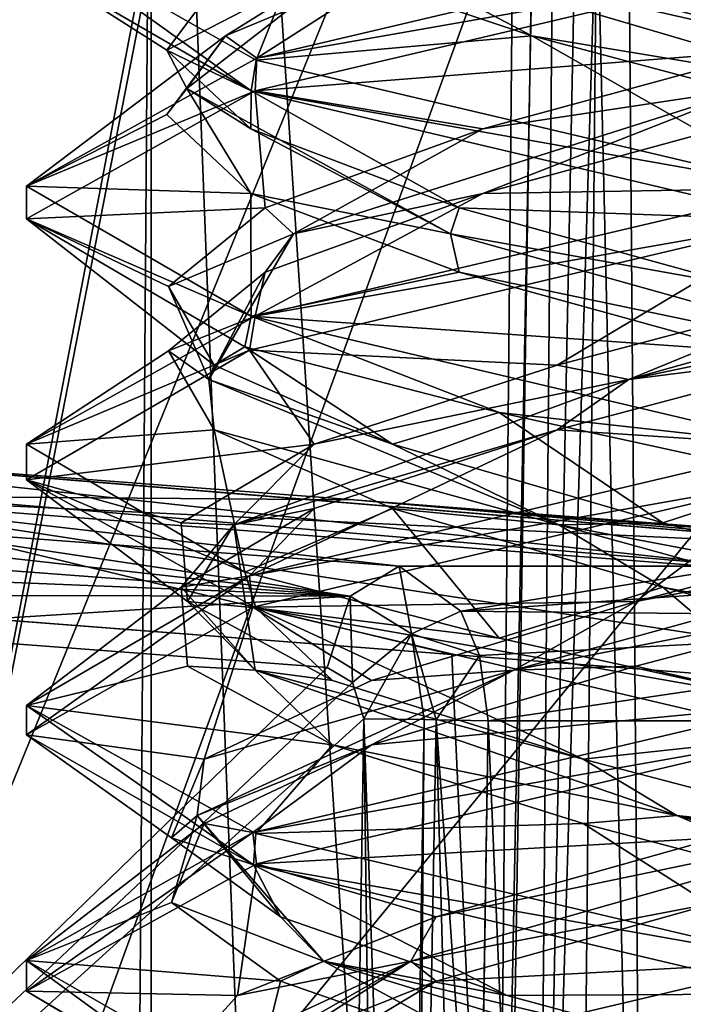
# Model space of a CAD drawing. Header units: millimetres. Extents: x -18.9 to 18.9, y -8.8 to 39.
# Tile 297 of 332: x 8.4 to 9.7, y 28.4 to 30.3. Entities that reach past the tile are written whole.
import ezdxf

# ---------------------------------------------------------------- set-up
doc = ezdxf.new("R2010")
doc.units = ezdxf.units.MM
doc.header["$LTSCALE"] = 41.718519
for name, color, linetype in [('15', 7, 'CONTINUOUS'), ('170', 7, 'CONTINUOUS'), ('172', 7, 'CONTINUOUS'), ('177', 7, 'CONTINUOUS'), ('1853', 7, 'CONTINUOUS'), ('1895', 7, 'CONTINUOUS'), ('1896', 7, 'CONTINUOUS'), ('1897', 7, 'CONTINUOUS'), ('1898', 7, 'CONTINUOUS'), ('1899', 7, 'CONTINUOUS'), ('1900', 7, 'CONTINUOUS'), ('1901', 7, 'CONTINUOUS'), ('1902', 7, 'CONTINUOUS'), ('1903', 7, 'CONTINUOUS'), ('1916', 7, 'CONTINUOUS'), ('1917', 7, 'CONTINUOUS'), ('1918', 7, 'CONTINUOUS'), ('193', 7, 'CONTINUOUS'), ('194', 7, 'CONTINUOUS'), ('295', 7, 'CONTINUOUS'), ('296', 7, 'CONTINUOUS'), ('297', 7, 'CONTINUOUS'), ('298', 7, 'CONTINUOUS'), ('303', 7, 'CONTINUOUS'), ('323', 7, 'CONTINUOUS'), ('338', 7, 'CONTINUOUS'), ('47', 7, 'CONTINUOUS'), ('7', 7, 'CONTINUOUS'), ('8', 7, 'CONTINUOUS')]:
    doc.layers.add(name, color=color, linetype=linetype)

msp = doc.modelspace()

# ---------------------------------------------------------------- linework, layer by layer
at = {"layer": '15', "color": 7, "linetype": 'Continuous'}
for points in [[(9.3355, 27.7834, 14.6836), (10.7441, -3.5, 13.6867), (9.3538, 28.967, 14.672), (9.3355, 27.7834, 14.6836)], [(9.3538, 28.967, 14.672), (10.7441, -3.5, 13.6867), (10.0229, 28.967, 14.2233), (9.3538, 28.967, 14.672)]]:
    msp.add_3dface(points, dxfattribs=at)
at = {"layer": '170', "color": 7, "linetype": 'Continuous'}
for points in [[(7.8612, 29.49, 10.7112), (9.0934, 29.3951, 11.8202), (8.001, 29.4035, 10.5486), (7.8612, 29.49, 10.7112)], [(9.2835, 29.0956, 11.5834), (8.0516, 29.1905, 10.4742), (8.001, 29.4035, 10.5486), (9.2835, 29.0956, 11.5834)], [(10.7699, 28.9806, 12.9218), (9.2835, 29.0956, 11.5834), (8.001, 29.4035, 10.5486), (10.7699, 28.9806, 12.9218)], [(10.7195, 29.1934, 12.996), (10.7699, 28.9806, 12.9218), (8.001, 29.4035, 10.5486), (10.7195, 29.1934, 12.996)], [(9.0934, 29.3951, 11.8202), (10.5801, 29.2801, 13.1584), (8.001, 29.4035, 10.5486), (9.0934, 29.3951, 11.8202)], [(10.5801, 29.2801, 13.1584), (10.7195, 29.1934, 12.996), (8.001, 29.4035, 10.5486), (10.5801, 29.2801, 13.1584)]]:
    msp.add_3dface(points, dxfattribs=at)
at = {"layer": '172', "color": 7, "linetype": 'Continuous'}
for points in [[(9.8487, 29.2665, 14.0004), (9.1814, 29.2665, 14.4468), (9.3007, 29.1792, 14.6015), (9.8487, 29.2665, 14.0004)], [(10.5696, 29.2665, 13.4644), (9.8487, 29.2665, 14.0004), (9.3007, 29.1792, 14.6015), (10.5696, 29.2665, 13.4644)], [(10.6978, 29.1654, 13.6277), (10.5696, 29.2665, 13.4644), (9.3007, 29.1792, 14.6015), (10.6978, 29.1654, 13.6277)], [(9.3372, 29.0934, 14.6494), (10.6978, 29.1654, 13.6277), (9.3007, 29.1792, 14.6015), (9.3372, 29.0934, 14.6494)], [(9.3538, 28.967, 14.672), (10.6978, 29.1654, 13.6277), (9.3372, 29.0934, 14.6494), (9.3538, 28.967, 14.672)], [(9.3538, 28.967, 14.672), (10.0229, 28.967, 14.2233), (10.6978, 29.1654, 13.6277), (9.3538, 28.967, 14.672)]]:
    msp.add_3dface(points, dxfattribs=at)
at = {"layer": '177', "color": 7, "linetype": 'Continuous'}
for points in [[(8.7, 34.207, -7.8476), (8.7, 26.207, -7.5683), (9.3422, 24.4, -7.4034), (8.7, 34.207, -7.8476)], [(9.4979, 34.207, -7.7125), (8.7, 34.207, -7.8476), (9.3422, 24.4, -7.4034), (9.4979, 34.207, -7.7125)], [(10.3829, 24.4, -6.6473), (9.4979, 34.207, -7.7125), (9.3422, 24.4, -7.4034), (10.3829, 24.4, -6.6473)], [(10.2068, 34.207, -7.322), (9.4979, 34.207, -7.7125), (10.3829, 24.4, -6.6473), (10.2068, 34.207, -7.322)]]:
    msp.add_3dface(points, dxfattribs=at)
at = {"layer": '1853', "color": 7, "linetype": 'Continuous'}
for points in [[(8.894, 30.1887, 7.2995), (8.4587, 30.4411, 8.3732), (8.4586, 30.5007, 8.3597), (8.894, 30.1887, 7.2995)], [(8.9042, 30.2481, 7.2894), (8.894, 30.1887, 7.2995), (8.4586, 30.5007, 8.3597), (8.9042, 30.2481, 7.2894)], [(9.9586, 30.4375, 9.8562), (9.9586, 30.5, 9.8562), (8.905, 30.2521, 9.4239), (9.9586, 30.4375, 9.8562)], [(8.9021, 30.1887, 9.421), (9.9586, 30.4375, 9.8562), (8.905, 30.2521, 9.4239), (8.9021, 30.1887, 9.421)], [(8.4587, 30.0036, 8.3732), (8.9021, 30.1887, 9.421), (8.905, 30.2521, 9.4239), (8.4587, 30.0036, 8.3732)], [(9.9586, 30, 6.8562), (8.894, 30.1887, 7.2995), (8.9042, 30.2481, 7.2894), (9.9586, 30, 6.8562)], [(8.4587, 29.9406, 8.371), (8.9021, 30.1887, 9.421), (8.4587, 30.0036, 8.3732), (8.4587, 29.9406, 8.371)], [(9.9586, 29.9375, 6.8562), (8.894, 30.1887, 7.2995), (9.9586, 30, 6.8562), (9.9586, 29.9375, 6.8562)], [(8.894, 29.7512, 7.2995), (8.4587, 29.9406, 8.371), (8.4587, 30.0036, 8.3732), (8.894, 29.7512, 7.2995)], [(9.9586, 29.9375, 9.8562), (9.9586, 30, 9.8562), (8.9021, 29.7512, 9.421), (9.9586, 29.9375, 9.8562)], [(8.8821, 29.6923, 7.3116), (8.4587, 29.9406, 8.371), (8.894, 29.7512, 7.2995), (8.8821, 29.6923, 7.3116)], [(8.8912, 29.6855, 9.4102), (9.9586, 29.9375, 9.8562), (8.9021, 29.7512, 9.421), (8.8912, 29.6855, 9.4102)], [(8.4587, 29.5031, 8.371), (8.8912, 29.6855, 9.4102), (8.9021, 29.7512, 9.421), (8.4587, 29.5031, 8.371)], [(9.3756, 29.5646, 6.9742), (8.8821, 29.6923, 7.3116), (8.894, 29.7512, 7.2995), (9.3756, 29.5646, 6.9742)], [(9.9586, 29.5, 6.8562), (9.3756, 29.5646, 6.9742), (8.894, 29.7512, 7.2995), (9.9586, 29.5, 6.8562)], [(8.4587, 29.4343, 8.3413), (8.8912, 29.6855, 9.4102), (8.4587, 29.5031, 8.371), (8.4587, 29.4343, 8.3413)], [(9.9586, 29.4375, 6.8562), (9.3756, 29.5646, 6.9742), (9.9586, 29.5, 6.8562), (9.9586, 29.4375, 6.8562)], [(8.8821, 29.2548, 7.3116), (8.4587, 29.4343, 8.3413), (8.4587, 29.5031, 8.371), (8.8821, 29.2548, 7.3116)], [(9.9586, 29.4375, 9.8562), (9.9586, 29.5, 9.8562), (8.8912, 29.248, 9.4102), (9.9586, 29.4375, 9.8562)], [(8.9036, 29.1858, 7.29), (8.4587, 29.4343, 8.3413), (8.8821, 29.2548, 7.3116), (8.9036, 29.1858, 7.29)], [(8.8975, 29.1874, 9.4165), (9.9586, 29.4375, 9.8562), (8.8912, 29.248, 9.4102), (8.8975, 29.1874, 9.4165)], [(9.3756, 29.1271, 6.9742), (8.9036, 29.1858, 7.29), (8.8821, 29.2548, 7.3116), (9.3756, 29.1271, 6.9742)], [(8.4586, 28.9395, 8.3659), (8.8975, 29.1874, 9.4165), (8.8912, 29.248, 9.4102), (8.4586, 28.9395, 8.3659)], [(8.4587, 28.9968, 8.3413), (8.4586, 28.9395, 8.3659), (8.8912, 29.248, 9.4102), (8.4587, 28.9968, 8.3413)], [(9.9586, 28.9375, 6.8562), (8.9036, 29.1858, 7.29), (9.9586, 29, 6.8562), (9.9586, 28.9375, 6.8562)], [(9.9586, 29, 6.8562), (8.9036, 29.1858, 7.29), (9.3756, 29.1271, 6.9742), (9.9586, 29, 6.8562)], [(8.8987, 28.6873, 7.2948), (8.4586, 28.9395, 8.3659), (8.4587, 28.9968, 8.3413), (8.8987, 28.6873, 7.2948)], [(8.9036, 28.7483, 7.29), (8.8987, 28.6873, 7.2948), (8.4587, 28.9968, 8.3413), (8.9036, 28.7483, 7.29)], [(9.9586, 28.9375, 9.8562), (9.9586, 29, 9.8562), (8.8975, 28.7499, 9.4165), (9.9586, 28.9375, 9.8562)], [(8.9045, 28.6895, 9.4234), (9.9586, 28.9375, 9.8562), (8.8975, 28.7499, 9.4165), (8.9045, 28.6895, 9.4234)], [(8.4586, 28.502, 8.3659), (8.4588, 28.4423, 8.3791), (8.8975, 28.7499, 9.4165), (8.4586, 28.502, 8.3659)], [(8.4588, 28.4423, 8.3791), (8.9045, 28.6895, 9.4234), (8.8975, 28.7499, 9.4165), (8.4588, 28.4423, 8.3791)], [(9.9586, 28.5, 6.8562), (8.8987, 28.6873, 7.2948), (8.9036, 28.7483, 7.29), (9.9586, 28.5, 6.8562)], [(9.9586, 28.4375, 6.8562), (8.8987, 28.6873, 7.2948), (9.9586, 28.5, 6.8562), (9.9586, 28.4375, 6.8562)], [(8.8847, 28.1915, 7.309), (8.4588, 28.4423, 8.3791), (8.4586, 28.502, 8.3659), (8.8847, 28.1915, 7.309)], [(8.8987, 28.2498, 7.2948), (8.8847, 28.1915, 7.309), (8.4586, 28.502, 8.3659), (8.8987, 28.2498, 7.2948)], [(9.9586, 28.4375, 9.8562), (9.9586, 28.5, 9.8562), (8.9045, 28.252, 9.4234), (9.9586, 28.4375, 9.8562)], [(8.8968, 28.1872, 9.4158), (9.9586, 28.4375, 9.8562), (8.9045, 28.252, 9.4234), (8.8968, 28.1872, 9.4158)]]:
    msp.add_3dface(points, dxfattribs=at)
at = {"layer": '1895', "color": 7, "linetype": 'Continuous'}
for points in [[(8.9042, 30.2481, 7.2894), (8.4586, 30.5007, 8.3597), (8.9833, 30.4479, 7.6078), (8.9042, 30.2481, 7.2894)], [(9.439, 30.2951, 7.2421), (8.9042, 30.2481, 7.2894), (8.9833, 30.4479, 7.6078), (9.439, 30.2951, 7.2421)], [(9.9586, 30, 6.8562), (8.9042, 30.2481, 7.2894), (9.439, 30.2951, 7.2421), (9.9586, 30, 6.8562)], [(10.0122, 30.1424, 7.128), (9.9586, 30, 6.8562), (9.439, 30.2951, 7.2421), (10.0122, 30.1424, 7.128)], [(9.6404, 29.0729, 9.5437), (9.9586, 29, 9.8562), (10.2247, 29.2257, 9.5565), (9.6404, 29.0729, 9.5437)], [(9.128, 28.9201, 9.2626), (9.9586, 29, 9.8562), (9.6404, 29.0729, 9.5437), (9.128, 28.9201, 9.2626)], [(8.8975, 28.7499, 9.4165), (9.9586, 29, 9.8562), (9.128, 28.9201, 9.2626), (8.8975, 28.7499, 9.4165)], [(8.8034, 28.7674, 8.7767), (8.8975, 28.7499, 9.4165), (9.128, 28.9201, 9.2626), (8.8034, 28.7674, 8.7767)], [(8.4586, 28.502, 8.3659), (8.8975, 28.7499, 9.4165), (8.8034, 28.7674, 8.7767), (8.4586, 28.502, 8.3659)], [(8.7397, 28.6146, 8.1958), (8.4586, 28.502, 8.3659), (8.8034, 28.7674, 8.7767), (8.7397, 28.6146, 8.1958)], [(8.9515, 28.4618, 7.6511), (8.4586, 28.502, 8.3659), (8.7397, 28.6146, 8.1958), (8.9515, 28.4618, 7.6511)], [(8.8987, 28.2498, 7.2948), (8.4586, 28.502, 8.3659), (8.9515, 28.4618, 7.6511), (8.8987, 28.2498, 7.2948)], [(9.3909, 28.309, 7.2658), (8.8987, 28.2498, 7.2948), (8.9515, 28.4618, 7.6511), (9.3909, 28.309, 7.2658)]]:
    msp.add_3dface(points, dxfattribs=at)
at = {"layer": '1896', "color": 7, "linetype": 'Continuous'}
for points in [[(9.439, 30.2951, 7.2421), (8.9833, 30.4479, 7.6078), (9.098, 30.4752, 7.5296), (9.439, 30.2951, 7.2421)], [(10.0546, 30.1931, 7.1668), (9.439, 30.2951, 7.2421), (9.098, 30.4752, 7.5296), (10.0546, 30.1931, 7.1668)], [(10.0546, 30.1931, 7.1668), (9.098, 30.4752, 7.5296), (10.0122, 30.2674, 7.128), (10.0546, 30.1931, 7.1668)], [(10.0122, 30.2674, 7.128), (9.098, 30.4752, 7.5296), (9.439, 30.4201, 7.2421), (10.0122, 30.2674, 7.128)], [(10.0122, 30.1424, 7.128), (9.439, 30.2951, 7.2421), (10.0546, 30.1931, 7.1668), (10.0122, 30.1424, 7.128)], [(9.6404, 29.1979, 9.5437), (10.4263, 29.347, 9.454), (10.2247, 29.3507, 9.5565), (9.6404, 29.1979, 9.5437)], [(9.404, 29.0649, 9.4128), (10.2247, 29.2257, 9.5565), (10.4263, 29.347, 9.454), (9.404, 29.0649, 9.4128)], [(9.404, 29.0649, 9.4128), (10.4263, 29.347, 9.454), (9.6404, 29.1979, 9.5437), (9.404, 29.0649, 9.4128)], [(9.6404, 29.0729, 9.5437), (10.2247, 29.2257, 9.5565), (9.404, 29.0649, 9.4128), (9.6404, 29.0729, 9.5437)], [(9.128, 29.0451, 9.2626), (9.404, 29.0649, 9.4128), (9.6404, 29.1979, 9.5437), (9.128, 29.0451, 9.2626)], [(8.7894, 28.7829, 8.5949), (9.128, 28.9201, 9.2626), (9.404, 29.0649, 9.4128), (8.7894, 28.7829, 8.5949)], [(8.7894, 28.7829, 8.5949), (9.404, 29.0649, 9.4128), (8.8034, 28.8924, 8.7767), (8.7894, 28.7829, 8.5949)], [(8.8034, 28.8924, 8.7767), (9.404, 29.0649, 9.4128), (9.128, 29.0451, 9.2626), (8.8034, 28.8924, 8.7767)], [(9.128, 28.9201, 9.2626), (9.6404, 29.0729, 9.5437), (9.404, 29.0649, 9.4128), (9.128, 28.9201, 9.2626)], [(8.8034, 28.7674, 8.7767), (9.128, 28.9201, 9.2626), (8.7894, 28.7829, 8.5949), (8.8034, 28.7674, 8.7767)], [(8.7397, 28.7396, 8.1958), (8.7894, 28.7829, 8.5949), (8.8034, 28.8924, 8.7767), (8.7397, 28.7396, 8.1958)], [(8.7397, 28.6146, 8.1958), (8.8034, 28.7674, 8.7767), (8.7894, 28.7829, 8.5949), (8.7397, 28.6146, 8.1958)], [(9.0343, 28.5008, 7.6016), (8.7397, 28.6146, 8.1958), (8.7894, 28.7829, 8.5949), (9.0343, 28.5008, 7.6016)], [(8.9515, 28.5868, 7.6511), (8.7894, 28.7829, 8.5949), (8.7397, 28.7396, 8.1958), (8.9515, 28.5868, 7.6511)], [(9.0343, 28.5008, 7.6016), (8.7894, 28.7829, 8.5949), (8.9515, 28.5868, 7.6511), (9.0343, 28.5008, 7.6016)], [(8.9515, 28.4618, 7.6511), (8.7397, 28.6146, 8.1958), (9.0343, 28.5008, 7.6016), (8.9515, 28.4618, 7.6511)], [(9.3909, 28.434, 7.2658), (9.0343, 28.5008, 7.6016), (8.9515, 28.5868, 7.6511), (9.3909, 28.434, 7.2658)], [(9.3909, 28.309, 7.2658), (8.9515, 28.4618, 7.6511), (9.0343, 28.5008, 7.6016), (9.3909, 28.309, 7.2658)], [(9.9586, 28.2188, 7.163), (9.3909, 28.309, 7.2658), (9.0343, 28.5008, 7.6016), (9.9586, 28.2188, 7.163)], [(9.9586, 28.2188, 7.163), (9.0343, 28.5008, 7.6016), (9.9586, 28.2812, 7.1269), (9.9586, 28.2188, 7.163)], [(9.9586, 28.2812, 7.1269), (9.0343, 28.5008, 7.6016), (9.3909, 28.434, 7.2658), (9.9586, 28.2812, 7.1269)]]:
    msp.add_3dface(points, dxfattribs=at)
at = {"layer": '1897', "color": 7, "linetype": 'Continuous'}
for points in [[(9.9586, 30.4375, 6.8562), (10.0122, 30.2674, 7.128), (9.439, 30.4201, 7.2421), (9.9586, 30.4375, 6.8562)], [(9.9586, 29.4375, 9.8562), (8.8975, 29.1874, 9.4165), (9.6404, 29.1979, 9.5437), (9.9586, 29.4375, 9.8562)], [(9.9586, 29.4375, 9.8562), (9.6404, 29.1979, 9.5437), (10.2247, 29.3507, 9.5565), (9.9586, 29.4375, 9.8562)], [(8.8975, 29.1874, 9.4165), (9.128, 29.0451, 9.2626), (9.6404, 29.1979, 9.5437), (8.8975, 29.1874, 9.4165)], [(8.8975, 29.1874, 9.4165), (8.4586, 28.9395, 8.3659), (8.8034, 28.8924, 8.7767), (8.8975, 29.1874, 9.4165)], [(8.8975, 29.1874, 9.4165), (8.8034, 28.8924, 8.7767), (9.128, 29.0451, 9.2626), (8.8975, 29.1874, 9.4165)], [(8.4586, 28.9395, 8.3659), (8.8987, 28.6873, 7.2948), (8.7397, 28.7396, 8.1958), (8.4586, 28.9395, 8.3659)], [(8.4586, 28.9395, 8.3659), (8.7397, 28.7396, 8.1958), (8.8034, 28.8924, 8.7767), (8.4586, 28.9395, 8.3659)], [(8.8987, 28.6873, 7.2948), (8.9515, 28.5868, 7.6511), (8.7397, 28.7396, 8.1958), (8.8987, 28.6873, 7.2948)], [(8.8987, 28.6873, 7.2948), (9.9586, 28.4375, 6.8562), (9.3909, 28.434, 7.2658), (8.8987, 28.6873, 7.2948)], [(8.8987, 28.6873, 7.2948), (9.3909, 28.434, 7.2658), (8.9515, 28.5868, 7.6511), (8.8987, 28.6873, 7.2948)], [(9.9586, 28.4375, 6.8562), (9.9586, 28.2812, 7.1269), (9.3909, 28.434, 7.2658), (9.9586, 28.4375, 6.8562)]]:
    msp.add_3dface(points, dxfattribs=at)
at = {"layer": '1898', "color": 7, "linetype": 'Continuous'}
for points in [[(9.4881, 29.5312, 9.492), (9.9586, 29.5, 9.8562), (10.0657, 29.684, 9.5809), (9.4881, 29.5312, 9.492)], [(8.8912, 29.248, 9.4102), (9.9586, 29.5, 9.8562), (9.4881, 29.5312, 9.492), (8.8912, 29.248, 9.4102)], [(9.0168, 29.3785, 9.1465), (8.8912, 29.248, 9.4102), (9.4881, 29.5312, 9.492), (9.0168, 29.3785, 9.1465)], [(8.7584, 29.2257, 8.6223), (8.8912, 29.248, 9.4102), (9.0168, 29.3785, 9.1465), (8.7584, 29.2257, 8.6223)], [(8.4587, 28.9968, 8.3413), (8.8912, 29.248, 9.4102), (8.7584, 29.2257, 8.6223), (8.4587, 28.9968, 8.3413)], [(8.7711, 29.0729, 8.0381), (8.4587, 28.9968, 8.3413), (8.7584, 29.2257, 8.6223), (8.7711, 29.0729, 8.0381)], [(9.0522, 28.9201, 7.5257), (8.4587, 28.9968, 8.3413), (8.7711, 29.0729, 8.0381), (9.0522, 28.9201, 7.5257)], [(8.9036, 28.7483, 7.29), (8.4587, 28.9968, 8.3413), (9.0522, 28.9201, 7.5257), (8.9036, 28.7483, 7.29)], [(9.5381, 28.7674, 7.201), (8.9036, 28.7483, 7.29), (9.0522, 28.9201, 7.5257), (9.5381, 28.7674, 7.201)], [(9.9586, 28.5, 6.8562), (8.9036, 28.7483, 7.29), (9.5381, 28.7674, 7.201), (9.9586, 28.5, 6.8562)], [(10.119, 28.6146, 7.1374), (9.9586, 28.5, 6.8562), (9.5381, 28.7674, 7.201), (10.119, 28.6146, 7.1374)]]:
    msp.add_3dface(points, dxfattribs=at)
at = {"layer": '1899', "color": 7, "linetype": 'Continuous'}
for points in [[(9.6266, 29.629, 9.5024), (10.6191, 29.8368, 9.3931), (10.6364, 29.9111, 9.3383), (9.6266, 29.629, 9.5024)], [(9.6266, 29.629, 9.5024), (10.6364, 29.9111, 9.3383), (10.0657, 29.809, 9.5809), (9.6266, 29.629, 9.5024)], [(10.0657, 29.684, 9.5809), (10.6191, 29.8368, 9.3931), (9.6266, 29.629, 9.5024), (10.0657, 29.684, 9.5809)], [(9.4881, 29.6562, 9.492), (9.6266, 29.629, 9.5024), (10.0657, 29.809, 9.5809), (9.4881, 29.6562, 9.492)], [(9.4881, 29.5312, 9.492), (10.0657, 29.684, 9.5809), (9.6266, 29.629, 9.5024), (9.4881, 29.5312, 9.492)], [(9.0168, 29.5035, 9.1465), (9.6266, 29.629, 9.5024), (9.4881, 29.6562, 9.492), (9.0168, 29.5035, 9.1465)], [(8.8608, 29.347, 8.824), (9.4881, 29.5312, 9.492), (9.6266, 29.629, 9.5024), (8.8608, 29.347, 8.824)], [(8.8608, 29.347, 8.824), (9.6266, 29.629, 9.5024), (9.0168, 29.5035, 9.1465), (8.8608, 29.347, 8.824)], [(9.0168, 29.3785, 9.1465), (9.4881, 29.5312, 9.492), (8.8608, 29.347, 8.824), (9.0168, 29.3785, 9.1465)], [(8.7584, 29.3507, 8.6223), (8.8608, 29.347, 8.824), (9.0168, 29.5035, 9.1465), (8.7584, 29.3507, 8.6223)], [(8.7584, 29.2257, 8.6223), (9.0168, 29.3785, 9.1465), (8.8608, 29.347, 8.824), (8.7584, 29.2257, 8.6223)], [(8.7711, 29.1979, 8.0381), (8.8608, 29.347, 8.824), (8.7584, 29.3507, 8.6223), (8.7711, 29.1979, 8.0381)], [(8.902, 29.0649, 7.8017), (8.7584, 29.2257, 8.6223), (8.8608, 29.347, 8.824), (8.902, 29.0649, 7.8017)], [(8.902, 29.0649, 7.8017), (8.8608, 29.347, 8.824), (8.7711, 29.1979, 8.0381), (8.902, 29.0649, 7.8017)], [(8.7711, 29.0729, 8.0381), (8.7584, 29.2257, 8.6223), (8.902, 29.0649, 7.8017), (8.7711, 29.0729, 8.0381)], [(9.0522, 29.0451, 7.5257), (8.902, 29.0649, 7.8017), (8.7711, 29.1979, 8.0381), (9.0522, 29.0451, 7.5257)], [(9.0522, 28.9201, 7.5257), (8.7711, 29.0729, 8.0381), (8.902, 29.0649, 7.8017), (9.0522, 28.9201, 7.5257)], [(9.7199, 28.7829, 7.1871), (9.0522, 28.9201, 7.5257), (8.902, 29.0649, 7.8017), (9.7199, 28.7829, 7.1871)], [(9.7199, 28.7829, 7.1871), (8.902, 29.0649, 7.8017), (9.5381, 28.8924, 7.201), (9.7199, 28.7829, 7.1871)], [(9.5381, 28.8924, 7.201), (8.902, 29.0649, 7.8017), (9.0522, 29.0451, 7.5257), (9.5381, 28.8924, 7.201)], [(9.5381, 28.7674, 7.201), (9.0522, 28.9201, 7.5257), (9.7199, 28.7829, 7.1871), (9.5381, 28.7674, 7.201)], [(10.119, 28.7396, 7.1374), (9.7199, 28.7829, 7.1871), (9.5381, 28.8924, 7.201), (10.119, 28.7396, 7.1374)], [(10.119, 28.6146, 7.1374), (9.5381, 28.7674, 7.201), (9.7199, 28.7829, 7.1871), (10.119, 28.6146, 7.1374)], [(10.7133, 28.5008, 7.4319), (10.119, 28.6146, 7.1374), (9.7199, 28.7829, 7.1871), (10.7133, 28.5008, 7.4319)], [(10.7133, 28.5008, 7.4319), (9.7199, 28.7829, 7.1871), (10.6637, 28.5868, 7.3492), (10.7133, 28.5008, 7.4319)], [(10.6637, 28.5868, 7.3492), (9.7199, 28.7829, 7.1871), (10.119, 28.7396, 7.1374), (10.6637, 28.5868, 7.3492)]]:
    msp.add_3dface(points, dxfattribs=at)
at = {"layer": '1900', "color": 7, "linetype": 'Continuous'}
for points in [[(9.9586, 29.9375, 9.8562), (8.8912, 29.6855, 9.4102), (9.4881, 29.6562, 9.492), (9.9586, 29.9375, 9.8562)], [(9.9586, 29.9375, 9.8562), (9.4881, 29.6562, 9.492), (10.0657, 29.809, 9.5809), (9.9586, 29.9375, 9.8562)], [(8.8912, 29.6855, 9.4102), (8.4587, 29.4343, 8.3413), (9.0168, 29.5035, 9.1465), (8.8912, 29.6855, 9.4102)], [(8.8912, 29.6855, 9.4102), (9.0168, 29.5035, 9.1465), (9.4881, 29.6562, 9.492), (8.8912, 29.6855, 9.4102)], [(8.4587, 29.4343, 8.3413), (8.7584, 29.3507, 8.6223), (9.0168, 29.5035, 9.1465), (8.4587, 29.4343, 8.3413)], [(8.4587, 29.4343, 8.3413), (8.9036, 29.1858, 7.29), (8.7711, 29.1979, 8.0381), (8.4587, 29.4343, 8.3413)], [(8.4587, 29.4343, 8.3413), (8.7711, 29.1979, 8.0381), (8.7584, 29.3507, 8.6223), (8.4587, 29.4343, 8.3413)], [(8.9036, 29.1858, 7.29), (9.0522, 29.0451, 7.5257), (8.7711, 29.1979, 8.0381), (8.9036, 29.1858, 7.29)], [(8.9036, 29.1858, 7.29), (9.9586, 28.9375, 6.8562), (9.5381, 28.8924, 7.201), (8.9036, 29.1858, 7.29)], [(8.9036, 29.1858, 7.29), (9.5381, 28.8924, 7.201), (9.0522, 29.0451, 7.5257), (8.9036, 29.1858, 7.29)], [(9.9586, 28.9375, 6.8562), (10.119, 28.7396, 7.1374), (9.5381, 28.8924, 7.201), (9.9586, 28.9375, 6.8562)]]:
    msp.add_3dface(points, dxfattribs=at)
at = {"layer": '1901', "color": 7, "linetype": 'Continuous'}
for points in [[(9.3439, 29.9896, 9.4209), (9.9586, 30, 9.8562), (9.905, 30.1424, 9.5844), (9.3439, 29.9896, 9.4209)], [(8.9021, 29.7512, 9.421), (9.9586, 30, 9.8562), (9.3439, 29.9896, 9.4209), (8.9021, 29.7512, 9.421)], [(8.9217, 29.8368, 9.0168), (8.9021, 29.7512, 9.421), (9.3439, 29.9896, 9.4209), (8.9217, 29.8368, 9.0168)], [(8.7339, 29.684, 8.4634), (8.9021, 29.7512, 9.421), (8.9217, 29.8368, 9.0168), (8.7339, 29.684, 8.4634)], [(8.4587, 29.5031, 8.371), (8.9021, 29.7512, 9.421), (8.7339, 29.684, 8.4634), (8.4587, 29.5031, 8.371)], [(8.8228, 29.5312, 7.8858), (8.4587, 29.5031, 8.371), (8.7339, 29.684, 8.4634), (8.8228, 29.5312, 7.8858)], [(8.8821, 29.2548, 7.3116), (8.4587, 29.5031, 8.371), (8.8228, 29.5312, 7.8858), (8.8821, 29.2548, 7.3116)], [(9.1684, 29.3785, 7.4145), (8.8821, 29.2548, 7.3116), (8.8228, 29.5312, 7.8858), (9.1684, 29.3785, 7.4145)], [(9.3756, 29.1271, 6.9742), (8.8821, 29.2548, 7.3116), (9.1684, 29.3785, 7.4145), (9.3756, 29.1271, 6.9742)], [(9.6925, 29.2257, 7.156), (9.3756, 29.1271, 6.9742), (9.1684, 29.3785, 7.4145), (9.6925, 29.2257, 7.156)], [(9.9586, 29, 6.8562), (9.3756, 29.1271, 6.9742), (9.6925, 29.2257, 7.156), (9.9586, 29, 6.8562)], [(10.2768, 29.0729, 7.1688), (9.9586, 29, 6.8562), (9.6925, 29.2257, 7.156), (10.2768, 29.0729, 7.1688)]]:
    msp.add_3dface(points, dxfattribs=at)
at = {"layer": '1902', "color": 7, "linetype": 'Continuous'}
for points in [[(9.3439, 30.1146, 9.4209), (9.8626, 30.1931, 9.5457), (9.905, 30.2674, 9.5844), (9.3439, 30.1146, 9.4209)], [(8.9765, 29.9111, 9.0341), (9.3439, 29.9896, 9.4209), (9.8626, 30.1931, 9.5457), (8.9765, 29.9111, 9.0341)], [(8.9765, 29.9111, 9.0341), (9.8626, 30.1931, 9.5457), (9.3439, 30.1146, 9.4209), (8.9765, 29.9111, 9.0341)], [(9.3439, 29.9896, 9.4209), (9.905, 30.1424, 9.5844), (9.8626, 30.1931, 9.5457), (9.3439, 29.9896, 9.4209)], [(8.9217, 29.9618, 9.0168), (8.9765, 29.9111, 9.0341), (9.3439, 30.1146, 9.4209), (8.9217, 29.9618, 9.0168)], [(8.9217, 29.8368, 9.0168), (9.3439, 29.9896, 9.4209), (8.9765, 29.9111, 9.0341), (8.9217, 29.8368, 9.0168)], [(8.7339, 29.809, 8.4634), (8.9765, 29.9111, 9.0341), (8.9217, 29.9618, 9.0168), (8.7339, 29.809, 8.4634)], [(8.8124, 29.629, 8.0242), (8.9765, 29.9111, 9.0341), (8.7339, 29.809, 8.4634), (8.8124, 29.629, 8.0242)], [(8.8124, 29.629, 8.0242), (8.9217, 29.8368, 9.0168), (8.9765, 29.9111, 9.0341), (8.8124, 29.629, 8.0242)], [(8.7339, 29.684, 8.4634), (8.9217, 29.8368, 9.0168), (8.8124, 29.629, 8.0242), (8.7339, 29.684, 8.4634)], [(8.8228, 29.6562, 7.8858), (8.8124, 29.629, 8.0242), (8.7339, 29.809, 8.4634), (8.8228, 29.6562, 7.8858)], [(8.8228, 29.5312, 7.8858), (8.7339, 29.684, 8.4634), (8.8124, 29.629, 8.0242), (8.8228, 29.5312, 7.8858)], [(9.1684, 29.5035, 7.4145), (8.8124, 29.629, 8.0242), (8.8228, 29.6562, 7.8858), (9.1684, 29.5035, 7.4145)], [(9.4909, 29.347, 7.2584), (8.8228, 29.5312, 7.8858), (8.8124, 29.629, 8.0242), (9.4909, 29.347, 7.2584)], [(9.4909, 29.347, 7.2584), (8.8124, 29.629, 8.0242), (9.1684, 29.5035, 7.4145), (9.4909, 29.347, 7.2584)], [(9.1684, 29.3785, 7.4145), (8.8228, 29.5312, 7.8858), (9.4909, 29.347, 7.2584), (9.1684, 29.3785, 7.4145)], [(9.6925, 29.3507, 7.156), (9.4909, 29.347, 7.2584), (9.1684, 29.5035, 7.4145), (9.6925, 29.3507, 7.156)], [(9.6925, 29.2257, 7.156), (9.1684, 29.3785, 7.4145), (9.4909, 29.347, 7.2584), (9.6925, 29.2257, 7.156)], [(10.2768, 29.1979, 7.1688), (9.4909, 29.347, 7.2584), (9.6925, 29.3507, 7.156), (10.2768, 29.1979, 7.1688)], [(10.5131, 29.0649, 7.2996), (9.6925, 29.2257, 7.156), (9.4909, 29.347, 7.2584), (10.5131, 29.0649, 7.2996)], [(10.5131, 29.0649, 7.2996), (9.4909, 29.347, 7.2584), (10.2768, 29.1979, 7.1688), (10.5131, 29.0649, 7.2996)], [(10.2768, 29.0729, 7.1688), (9.6925, 29.2257, 7.156), (10.5131, 29.0649, 7.2996), (10.2768, 29.0729, 7.1688)]]:
    msp.add_3dface(points, dxfattribs=at)
at = {"layer": '1903', "color": 7, "linetype": 'Continuous'}
for points in [[(9.9586, 30.4375, 9.8562), (8.9021, 30.1887, 9.421), (9.905, 30.2674, 9.5844), (9.9586, 30.4375, 9.8562)], [(8.9021, 30.1887, 9.421), (9.3439, 30.1146, 9.4209), (9.905, 30.2674, 9.5844), (8.9021, 30.1887, 9.421)], [(8.9021, 30.1887, 9.421), (8.4587, 29.9406, 8.371), (8.9217, 29.9618, 9.0168), (8.9021, 30.1887, 9.421)], [(8.9021, 30.1887, 9.421), (8.9217, 29.9618, 9.0168), (9.3439, 30.1146, 9.4209), (8.9021, 30.1887, 9.421)], [(8.4587, 29.9406, 8.371), (8.7339, 29.809, 8.4634), (8.9217, 29.9618, 9.0168), (8.4587, 29.9406, 8.371)], [(8.4587, 29.9406, 8.371), (8.8821, 29.6923, 7.3116), (8.8228, 29.6562, 7.8858), (8.4587, 29.9406, 8.371)], [(8.4587, 29.9406, 8.371), (8.8228, 29.6562, 7.8858), (8.7339, 29.809, 8.4634), (8.4587, 29.9406, 8.371)], [(8.8821, 29.6923, 7.3116), (9.1684, 29.5035, 7.4145), (8.8228, 29.6562, 7.8858), (8.8821, 29.6923, 7.3116)], [(8.8821, 29.6923, 7.3116), (9.3756, 29.5646, 6.9742), (9.1684, 29.5035, 7.4145), (8.8821, 29.6923, 7.3116)], [(9.3756, 29.5646, 6.9742), (9.6925, 29.3507, 7.156), (9.1684, 29.5035, 7.4145), (9.3756, 29.5646, 6.9742)], [(9.3756, 29.5646, 6.9742), (9.9586, 29.4375, 6.8562), (9.6925, 29.3507, 7.156), (9.3756, 29.5646, 6.9742)], [(9.9586, 29.4375, 6.8562), (10.2768, 29.1979, 7.1688), (9.6925, 29.3507, 7.156), (9.9586, 29.4375, 6.8562)], [(9.9586, 28.4375, 9.8562), (8.8968, 28.1872, 9.4158), (9.9586, 28.2812, 9.5856), (9.9586, 28.4375, 9.8562)]]:
    msp.add_3dface(points, dxfattribs=at)
at = {"layer": '1916', "color": 7, "linetype": 'Continuous'}
for points in [[(8.905, 30.2521, 9.4239), (9.9586, 30.5, 9.8562), (9.2102, 30.4479, 9.3316), (8.905, 30.2521, 9.4239)], [(8.8444, 30.2951, 8.8758), (8.905, 30.2521, 9.4239), (9.2102, 30.4479, 9.3316), (8.8444, 30.2951, 8.8758)], [(8.4587, 30.0036, 8.3732), (8.905, 30.2521, 9.4239), (8.8444, 30.2951, 8.8758), (8.4587, 30.0036, 8.3732)], [(8.7304, 30.1424, 8.3026), (8.4587, 30.0036, 8.3732), (8.8444, 30.2951, 8.8758), (8.7304, 30.1424, 8.3026)], [(8.8939, 29.9896, 7.7416), (8.4587, 30.0036, 8.3732), (8.7304, 30.1424, 8.3026), (8.8939, 29.9896, 7.7416)], [(8.894, 29.7512, 7.2995), (8.4587, 30.0036, 8.3732), (8.8939, 29.9896, 7.7416), (8.894, 29.7512, 7.2995)], [(9.298, 29.8368, 7.3194), (8.894, 29.7512, 7.2995), (8.8939, 29.9896, 7.7416), (9.298, 29.8368, 7.3194)], [(9.8514, 29.684, 7.1315), (8.894, 29.7512, 7.2995), (9.298, 29.8368, 7.3194), (9.8514, 29.684, 7.1315)], [(9.9586, 29.5, 6.8562), (8.894, 29.7512, 7.2995), (9.8514, 29.684, 7.1315), (9.9586, 29.5, 6.8562)], [(9.2534, 28.4618, 9.3633), (9.9586, 28.5, 9.8562), (9.7981, 28.6146, 9.5751), (9.2534, 28.4618, 9.3633)], [(8.9045, 28.252, 9.4234), (9.9586, 28.5, 9.8562), (9.2534, 28.4618, 9.3633), (8.9045, 28.252, 9.4234)], [(8.8681, 28.309, 8.9239), (8.9045, 28.252, 9.4234), (9.2534, 28.4618, 9.3633), (8.8681, 28.309, 8.9239)]]:
    msp.add_3dface(points, dxfattribs=at)
at = {"layer": '1917', "color": 7, "linetype": 'Continuous'}
for points in [[(8.7692, 30.1931, 8.2602), (9.132, 30.4752, 9.2168), (8.7304, 30.2674, 8.3026), (8.7692, 30.1931, 8.2602)], [(8.7304, 30.2674, 8.3026), (9.132, 30.4752, 9.2168), (8.8444, 30.4201, 8.8758), (8.7304, 30.2674, 8.3026)], [(8.7692, 30.1931, 8.2602), (8.8444, 30.2951, 8.8758), (9.132, 30.4752, 9.2168), (8.7692, 30.1931, 8.2602)], [(8.8444, 30.2951, 8.8758), (9.2102, 30.4479, 9.3316), (9.132, 30.4752, 9.2168), (8.8444, 30.2951, 8.8758)], [(8.7304, 30.1424, 8.3026), (8.8444, 30.2951, 8.8758), (8.7692, 30.1931, 8.2602), (8.7304, 30.1424, 8.3026)], [(8.8939, 30.1146, 7.7416), (8.7692, 30.1931, 8.2602), (8.7304, 30.2674, 8.3026), (8.8939, 30.1146, 7.7416)], [(8.8939, 29.9896, 7.7416), (8.7304, 30.1424, 8.3026), (8.7692, 30.1931, 8.2602), (8.8939, 29.9896, 7.7416)], [(9.2807, 29.9111, 7.3742), (8.8939, 29.9896, 7.7416), (8.7692, 30.1931, 8.2602), (9.2807, 29.9111, 7.3742)], [(9.2807, 29.9111, 7.3742), (8.7692, 30.1931, 8.2602), (8.8939, 30.1146, 7.7416), (9.2807, 29.9111, 7.3742)], [(9.298, 29.9618, 7.3194), (9.2807, 29.9111, 7.3742), (8.8939, 30.1146, 7.7416), (9.298, 29.9618, 7.3194)], [(9.298, 29.8368, 7.3194), (8.8939, 29.9896, 7.7416), (9.2807, 29.9111, 7.3742), (9.298, 29.8368, 7.3194)], [(9.8514, 29.809, 7.1315), (9.2807, 29.9111, 7.3742), (9.298, 29.9618, 7.3194), (9.8514, 29.809, 7.1315)], [(10.2906, 29.629, 7.2101), (9.298, 29.8368, 7.3194), (9.2807, 29.9111, 7.3742), (10.2906, 29.629, 7.2101)], [(10.2906, 29.629, 7.2101), (9.2807, 29.9111, 7.3742), (9.8514, 29.809, 7.1315), (10.2906, 29.629, 7.2101)], [(9.8514, 29.684, 7.1315), (9.298, 29.8368, 7.3194), (10.2906, 29.629, 7.2101), (9.8514, 29.684, 7.1315)], [(9.2039, 28.5008, 9.2806), (9.7981, 28.6146, 9.5751), (10.1973, 28.7829, 9.5254), (9.2039, 28.5008, 9.2806)], [(9.2039, 28.5008, 9.2806), (10.1973, 28.7829, 9.5254), (9.2534, 28.5868, 9.3633), (9.2039, 28.5008, 9.2806)], [(9.2534, 28.5868, 9.3633), (10.1973, 28.7829, 9.5254), (9.7981, 28.7396, 9.5751), (9.2534, 28.5868, 9.3633)], [(9.2534, 28.4618, 9.3633), (9.7981, 28.6146, 9.5751), (9.2039, 28.5008, 9.2806), (9.2534, 28.4618, 9.3633)], [(8.8681, 28.434, 8.9239), (9.2039, 28.5008, 9.2806), (9.2534, 28.5868, 9.3633), (8.8681, 28.434, 8.9239)], [(8.7653, 28.2188, 8.3562), (9.2039, 28.5008, 9.2806), (8.7292, 28.2812, 8.3562), (8.7653, 28.2188, 8.3562)], [(8.7292, 28.2812, 8.3562), (9.2039, 28.5008, 9.2806), (8.8681, 28.434, 8.9239), (8.7292, 28.2812, 8.3562)], [(8.7653, 28.2188, 8.3562), (8.8681, 28.309, 8.9239), (9.2039, 28.5008, 9.2806), (8.7653, 28.2188, 8.3562)], [(8.8681, 28.309, 8.9239), (9.2534, 28.4618, 9.3633), (9.2039, 28.5008, 9.2806), (8.8681, 28.309, 8.9239)]]:
    msp.add_3dface(points, dxfattribs=at)
at = {"layer": '1918', "color": 7, "linetype": 'Continuous'}
for points in [[(8.4587, 30.4411, 8.3732), (8.894, 30.1887, 7.2995), (8.7304, 30.2674, 8.3026), (8.4587, 30.4411, 8.3732)], [(8.4587, 30.4411, 8.3732), (8.7304, 30.2674, 8.3026), (8.8444, 30.4201, 8.8758), (8.4587, 30.4411, 8.3732)], [(8.894, 30.1887, 7.2995), (8.8939, 30.1146, 7.7416), (8.7304, 30.2674, 8.3026), (8.894, 30.1887, 7.2995)], [(8.894, 30.1887, 7.2995), (9.298, 29.9618, 7.3194), (8.8939, 30.1146, 7.7416), (8.894, 30.1887, 7.2995)], [(8.894, 30.1887, 7.2995), (9.9586, 29.9375, 6.8562), (9.298, 29.9618, 7.3194), (8.894, 30.1887, 7.2995)], [(9.9586, 29.9375, 6.8562), (9.8514, 29.809, 7.1315), (9.298, 29.9618, 7.3194), (9.9586, 29.9375, 6.8562)], [(9.9586, 28.9375, 9.8562), (8.9045, 28.6895, 9.4234), (9.7981, 28.7396, 9.5751), (9.9586, 28.9375, 9.8562)], [(8.9045, 28.6895, 9.4234), (9.2534, 28.5868, 9.3633), (9.7981, 28.7396, 9.5751), (8.9045, 28.6895, 9.4234)], [(8.9045, 28.6895, 9.4234), (8.4588, 28.4423, 8.3791), (8.8681, 28.434, 8.9239), (8.9045, 28.6895, 9.4234)], [(8.9045, 28.6895, 9.4234), (8.8681, 28.434, 8.9239), (9.2534, 28.5868, 9.3633), (8.9045, 28.6895, 9.4234)], [(8.4588, 28.4423, 8.3791), (8.8847, 28.1915, 7.309), (8.7292, 28.2812, 8.3562), (8.4588, 28.4423, 8.3791)], [(8.4588, 28.4423, 8.3791), (8.7292, 28.2812, 8.3562), (8.8681, 28.434, 8.9239), (8.4588, 28.4423, 8.3791)]]:
    msp.add_3dface(points, dxfattribs=at)
at = {"layer": '193', "color": 7, "linetype": 'Continuous'}
for points in [[(9.5969, 34.207, -9.4025), (9.6585, 26.593, -9.6612), (9.5646, 30.5865, -9.5389), (9.5969, 34.207, -9.4025)], [(9.5969, 34.207, -9.4025), (10.9356, 34.207, -8.8349), (9.6585, 26.593, -9.6612), (9.5969, 34.207, -9.4025)], [(9.6585, 26.593, -9.6612), (10.9356, 34.207, -8.8349), (9.7953, 26.593, -9.6279), (9.6585, 26.593, -9.6612)], [(9.5267, 26.593, -9.6889), (9.5646, 30.5865, -9.5389), (9.6585, 26.593, -9.6612), (9.5267, 26.593, -9.6889)]]:
    msp.add_3dface(points, dxfattribs=at)
at = {"layer": '194', "color": 7, "linetype": 'Continuous'}
for points in [[(9.4027, 30.5865, -9.5026), (7.9479, 26.593, -9.0068), (9.4347, 34.207, -9.3686), (9.4027, 30.5865, -9.5026)], [(9.4347, 34.207, -9.3686), (7.9479, 26.593, -9.0068), (9.0611, 32.393, -9.2017), (9.4347, 34.207, -9.3686)], [(9.0611, 32.393, -9.2017), (7.9479, 26.593, -9.0068), (7.7435, 32.393, -8.7714), (9.0611, 32.393, -9.2017)], [(9.365, 26.593, -9.6497), (7.9479, 26.593, -9.0068), (9.4027, 30.5865, -9.5026), (9.365, 26.593, -9.6497)]]:
    msp.add_3dface(points, dxfattribs=at)
at = {"layer": '295', "color": 7, "linetype": 'Continuous'}
for points in [[(8.0681, 29.1438, 13.7075), (6.4793, 26.5832, 12.3371), (9.0414, 29.0703, 14.5856), (8.0681, 29.1438, 13.7075)], [(9.0414, 29.0703, 14.5856), (6.4793, 26.5832, 12.3371), (9.0909, 29.0412, 14.6309), (9.0414, 29.0703, 14.5856)], [(9.0909, 29.0412, 14.6309), (6.4793, 26.5832, 12.3371), (9.1125, 28.9705, 14.6519), (9.0909, 29.0412, 14.6309)], [(9.1125, 28.9705, 14.6519), (6.4793, 26.5832, 12.3371), (9.0943, 27.7834, 14.6635), (9.1125, 28.9705, 14.6519)]]:
    msp.add_3dface(points, dxfattribs=at)
at = {"layer": '296', "color": 7, "linetype": 'Continuous'}
for points in [[(9.1125, 28.9705, 14.6519), (9.0943, 27.7834, 14.6635), (9.1429, 26.5971, 14.7148), (9.1125, 28.9705, 14.6519)], [(9.2298, 28.9692, 14.7026), (9.1125, 28.9705, 14.6519), (9.1935, 26.5978, 14.7257), (9.2298, 28.9692, 14.7026)], [(9.1935, 26.5978, 14.7257), (9.1125, 28.9705, 14.6519), (9.1429, 26.5971, 14.7148), (9.1935, 26.5978, 14.7257)], [(9.2106, 26.5981, 14.7264), (9.2298, 28.9692, 14.7026), (9.1935, 26.5978, 14.7257), (9.2106, 26.5981, 14.7264)], [(9.2534, 28.9688, 14.7032), (9.2298, 28.9692, 14.7026), (9.2106, 26.5981, 14.7264), (9.2534, 28.9688, 14.7032)], [(9.3172, 26.6, 14.6952), (9.2534, 28.9688, 14.7032), (9.2106, 26.5981, 14.7264), (9.3172, 26.6, 14.6952)], [(9.3172, 26.6, 14.6952), (9.3355, 27.7834, 14.6836), (9.2534, 28.9688, 14.7032), (9.3172, 26.6, 14.6952)], [(9.3355, 27.7834, 14.6836), (9.3538, 28.967, 14.672), (9.2534, 28.9688, 14.7032), (9.3355, 27.7834, 14.6836)]]:
    msp.add_3dface(points, dxfattribs=at)
at = {"layer": '297', "color": 7, "linetype": 'Continuous'}
for points in [[(9.205, 29.1356, 14.6556), (9.1814, 29.2665, 14.4468), (9.0864, 29.2082, 14.5472), (9.205, 29.1356, 14.6556)], [(9.3007, 29.1792, 14.6015), (9.1814, 29.2665, 14.4468), (9.205, 29.1356, 14.6556), (9.3007, 29.1792, 14.6015)], [(9.0414, 29.0703, 14.5856), (9.0909, 29.0412, 14.6309), (9.0864, 29.2082, 14.5472), (9.0414, 29.0703, 14.5856)], [(9.0909, 29.0412, 14.6309), (9.205, 29.1356, 14.6556), (9.0864, 29.2082, 14.5472), (9.0909, 29.0412, 14.6309)], [(9.3372, 29.0934, 14.6494), (9.3007, 29.1792, 14.6015), (9.205, 29.1356, 14.6556), (9.3372, 29.0934, 14.6494)], [(9.0909, 29.0412, 14.6309), (9.1125, 28.9705, 14.6519), (9.205, 29.1356, 14.6556), (9.0909, 29.0412, 14.6309)], [(9.1125, 28.9705, 14.6519), (9.2298, 28.9692, 14.7026), (9.205, 29.1356, 14.6556), (9.1125, 28.9705, 14.6519)], [(9.2534, 28.9688, 14.7032), (9.3372, 29.0934, 14.6494), (9.205, 29.1356, 14.6556), (9.2534, 28.9688, 14.7032)], [(9.2298, 28.9692, 14.7026), (9.2534, 28.9688, 14.7032), (9.205, 29.1356, 14.6556), (9.2298, 28.9692, 14.7026)], [(9.3538, 28.967, 14.672), (9.3372, 29.0934, 14.6494), (9.2534, 28.9688, 14.7032), (9.3538, 28.967, 14.672)]]:
    msp.add_3dface(points, dxfattribs=at)
at = {"layer": '298', "color": 7, "linetype": 'Continuous'}
for points in [[(9.0864, 29.2082, 14.5472), (7.3028, 29.4078, 12.7526), (7.208, 29.3493, 12.8528), (9.0864, 29.2082, 14.5472)], [(7.3028, 29.4078, 12.7526), (9.0864, 29.2082, 14.5472), (8.2079, 29.3399, 13.5689), (7.3028, 29.4078, 12.7526)], [(7.1769, 29.286, 12.8822), (9.0864, 29.2082, 14.5472), (7.208, 29.3493, 12.8528), (7.1769, 29.286, 12.8822)], [(9.1814, 29.2665, 14.4468), (8.2079, 29.3399, 13.5689), (9.0864, 29.2082, 14.5472), (9.1814, 29.2665, 14.4468)], [(7.1632, 29.2116, 12.8911), (9.0864, 29.2082, 14.5472), (7.1769, 29.286, 12.8822), (7.1632, 29.2116, 12.8911)], [(7.1632, 29.2116, 12.8911), (8.0681, 29.1438, 13.7075), (9.0864, 29.2082, 14.5472), (7.1632, 29.2116, 12.8911)], [(8.0681, 29.1438, 13.7075), (9.0414, 29.0703, 14.5856), (9.0864, 29.2082, 14.5472), (8.0681, 29.1438, 13.7075)]]:
    msp.add_3dface(points, dxfattribs=at)
at = {"layer": '303', "color": 7, "linetype": 'Continuous'}
for points in [[(7.4082, 34.2035, 4.0342), (10.6149, 34.2035, 3.2184), (7.5137, 26.5965, 3.8256), (7.4082, 34.2035, 4.0342)], [(10.6149, 34.2035, 3.2184), (10.4861, 30.2263, 3.1483), (7.5137, 26.5965, 3.8256), (10.6149, 34.2035, 3.2184)], [(10.4861, 30.2263, 3.1483), (10.3685, 26.5965, 3.0866), (7.5137, 26.5965, 3.8256), (10.4861, 30.2263, 3.1483)]]:
    msp.add_3dface(points, dxfattribs=at)
at = {"layer": '323', "color": 7, "linetype": 'Continuous'}
for points in [[(8.7, 26.207, -7.5683), (8.7, 34.207, -7.8476), (-8.7, 34.207, -7.8476), (8.7, 26.207, -7.5683)], [(8.7, 26.207, -7.5683), (-8.7, 34.207, -7.8476), (8.3357, 26.3664, -7.5738), (8.7, 26.207, -7.5683)]]:
    msp.add_3dface(points, dxfattribs=at)
at = {"layer": '338', "color": 7, "linetype": 'Continuous'}
for points in [[(9.365, 26.593, -9.6497), (9.4027, 30.5865, -9.5026), (9.512, 34.2077, -9.4031), (9.365, 26.593, -9.6497)], [(9.4447, 26.5923, -9.6876), (9.365, 26.593, -9.6497), (9.512, 34.2077, -9.4031), (9.4447, 26.5923, -9.6876)], [(9.5969, 34.207, -9.4025), (9.4447, 26.5923, -9.6876), (9.512, 34.2077, -9.4031), (9.5969, 34.207, -9.4025)], [(9.5969, 34.207, -9.4025), (9.5646, 30.5865, -9.5389), (9.4447, 26.5923, -9.6876), (9.5969, 34.207, -9.4025)], [(9.5646, 30.5865, -9.5389), (9.5267, 26.593, -9.6889), (9.4447, 26.5923, -9.6876), (9.5646, 30.5865, -9.5389)]]:
    msp.add_3dface(points, dxfattribs=at)
at = {"layer": '47', "color": 7, "linetype": 'Continuous'}
for points in [[(7.5481, 29.516, 10.3863), (7.3022, 29.4817, 11.2695), (9.8487, 29.2665, 14.0004), (7.5481, 29.516, 10.3863)], [(7.8612, 29.49, 10.7112), (7.5481, 29.516, 10.3863), (10.5696, 29.2665, 13.4644), (7.8612, 29.49, 10.7112)], [(10.5696, 29.2665, 13.4644), (7.5481, 29.516, 10.3863), (9.8487, 29.2665, 14.0004), (10.5696, 29.2665, 13.4644)], [(9.0934, 29.3951, 11.8202), (7.8612, 29.49, 10.7112), (10.5696, 29.2665, 13.4644), (9.0934, 29.3951, 11.8202)], [(9.8487, 29.2665, 14.0004), (7.3022, 29.4817, 11.2695), (9.1814, 29.2665, 14.4468), (9.8487, 29.2665, 14.0004)], [(9.1814, 29.2665, 14.4468), (7.3022, 29.4817, 11.2695), (8.2079, 29.3399, 13.5689), (9.1814, 29.2665, 14.4468)], [(10.5801, 29.2801, 13.1584), (9.0934, 29.3951, 11.8202), (10.6343, 29.2744, 13.2394), (10.5801, 29.2801, 13.1584)], [(10.6343, 29.2744, 13.2394), (9.0934, 29.3951, 11.8202), (10.6451, 29.27, 13.3281), (10.6343, 29.2744, 13.2394)], [(10.6451, 29.27, 13.3281), (9.0934, 29.3951, 11.8202), (10.5696, 29.2665, 13.4644), (10.6451, 29.27, 13.3281)]]:
    msp.add_3dface(points, dxfattribs=at)
at = {"layer": '7', "color": 7, "linetype": 'Continuous'}
for points in [[(8.7092, 32.4, 5.7947), (7.5416, 32.4, 6.846), (8.432, -3.5, 5.9497), (8.7092, 32.4, 5.7947)], [(10.0975, -3.5, 5.5098), (8.7092, 32.4, 5.7947), (8.432, -3.5, 5.9497), (10.0975, -3.5, 5.5098)], [(10.2565, 32.4, 5.5219), (8.7092, 32.4, 5.7947), (10.0975, -3.5, 5.5098), (10.2565, 32.4, 5.5219)]]:
    msp.add_3dface(points, dxfattribs=at)
at = {"layer": '8', "color": 7, "linetype": 'Continuous'}
for points in [[(8.0516, -3.5, 10.4742), (8.0516, 29.1905, 10.4742), (10.7699, -3.5, 12.9218), (8.0516, -3.5, 10.4742)], [(8.0516, 29.1905, 10.4742), (9.2835, 29.0956, 11.5834), (10.7699, -3.5, 12.9218), (8.0516, 29.1905, 10.4742)], [(10.7699, 28.9806, 12.9218), (10.7699, -3.5, 12.9218), (9.2835, 29.0956, 11.5834), (10.7699, 28.9806, 12.9218)]]:
    msp.add_3dface(points, dxfattribs=at)

doc.saveas('drawing.dxf')
